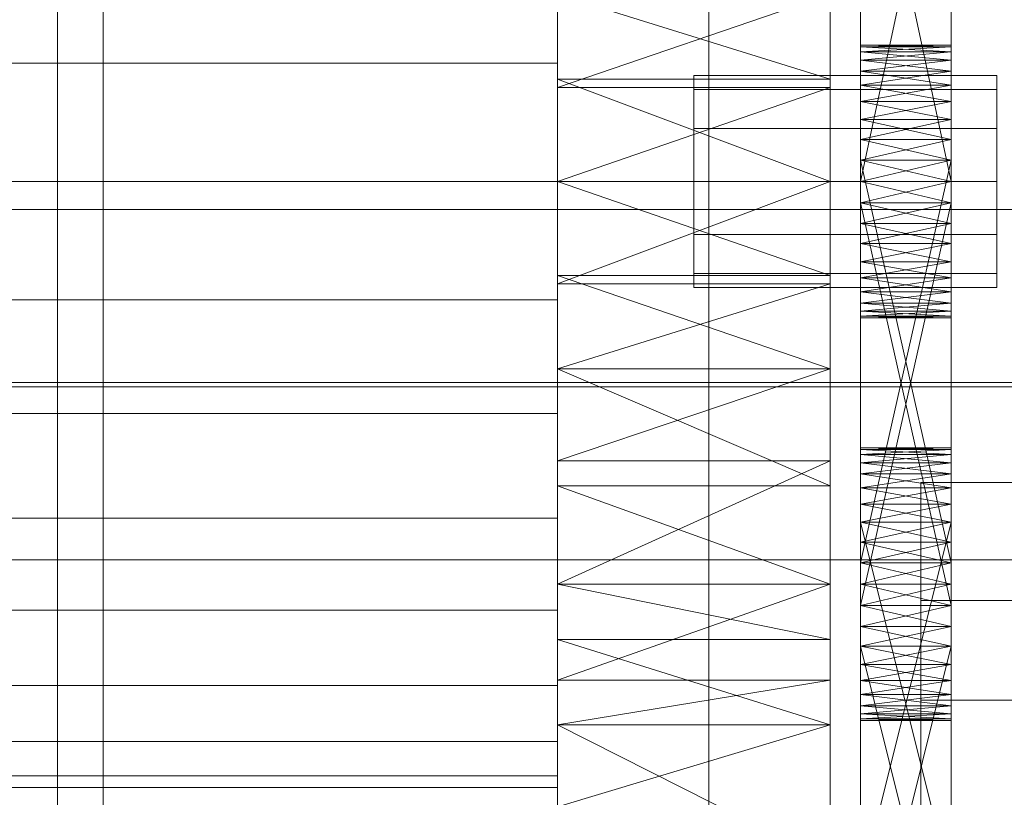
# Model space of a CAD drawing. Header units: millimetres. Extents: x -2233 to 61924, y -68080 to 6847.
# Tile 363 of 656: x 1394 to 1460, y -33554 to -33503. Entities that reach past the tile are written whole.
import ezdxf

# ---------------------------------------------------------------- set-up
doc = ezdxf.new("R2010")
doc.units = ezdxf.units.MM
for name, color, linetype, lineweight in [('COTAS_O', 1, 'Continuous', 0), ('frontal_C03', 7, 'Continuous', 0), ('frontal_secador', 7, 'Continuous', 0)]:
    doc.layers.add(name, color=color, linetype=linetype, lineweight=lineweight)
doc.dimstyles.new('R19_100', dxfattribs={"dimtxt": 250, "dimasz": 150, "dimexe": 150, "dimexo": 80, "dimgap": 100, "dimtad": 1, "dimtih": 1, "dimtoh": 1, "dimdsep": 46, "dimcen": 0.09, "dimadec": 0, "dimazin": 0, "dimtfac": 1, "dimtdec": 4, "dimtofl": 0, "dimtmove": 0, "dimatfit": 3, "dimfxl": 1, "dimtolj": 1, "dimtzin": 0, "dimarcsym": 0})

# ---------------------------------------------------------------- blocks, each defined once
blk = doc.blocks.new('DIM_R27_52')
at = {"layer": 'COTAS_O'}
for p, q in [((-1725, -33700), (-1575, -33655)), ((1725, -33700), (1575, -33655)), ((-1725, -34400), (-1725, -33700)), ((-1725, -33700), (1725, -33700)), ((-1725, -33700), (-1575, -33745)), ((1725, -33700), (1575, -33745)), ((1725, -34400), (1725, -33700))]:
    blk.add_line(p, q, dxfattribs=at)
blk.add_text('3450 O', height=250, dxfattribs=at).set_placement((0, -33600))

msp = doc.modelspace()

# ---------------------------------------------------------------- linework, layer by layer
at = {"layer": 'frontal_C03'}
for p, q in [((1440, -33735.325), (1440, -33388.418)), ((1440, -33397.401), (1440, -33744.308)), ((-1500, -33515.356), (1500, -33515.356)), ((1500, -33526.765), (-1500, -33526.765)), ((1500, -33527.05), (-1500, -33527.05)), ((1454, -33547.736), (1454, -33533.363)), ((1454, -33533.363), (1506, -33533.363)), ((1454, -33541.159), (1454, -33533.363)), ((-1500, -33538.458), (1500, -33538.458)), ((1506, -33541.159), (1454, -33541.159)), ((1454, -33541.159), (1454, -33555.532)), ((1506, -33547.736), (1454, -33547.736)), ((1454, -33547.736), (1454, -33555.532))]:
    msp.add_line(p, q, dxfattribs=at)
at = {"layer": 'frontal_secador'}
for p, q in [((1400, -36000), (1400, -33000)), ((1397, -35940), (1397, -33075)), ((1400, -36000), (1400, -33075)), ((1400, -34600), (1400, -33075)), ((1400, -35940), (1400, -33075)), ((1400, -34650), (1400, -33075)), ((1400, -36000), (1400, -33250)), ((1430, -33443.111), (1430, -33525.858)), ((1448, -33525.858), (1448, -33443.111)), ((1430, -33549.365), (1430, -33457.639)), ((1430, -33457.639), (1430, -33525.858)), ((1430, -33591.527), (1430, -33457.639)), ((1448, -33457.639), (1448, -33549.365)), ((1448, -33525.858), (1448, -33457.639)), ((1448, -33457.639), (1448, -33591.527)), ((1430, -33477.635), (1430, -33525.858)), ((1448, -33525.858), (1448, -33477.635)), ((1450, -33516.281), (1450, -33477.481)), ((1456, -33477.481), (1456, -33516.281)), ((1450, -33479.136), (1450, -33516.281)), ((1456, -33516.281), (1456, -33479.136)), ((1450, -33516.281), (1450, -33481.414)), ((1456, -33481.414), (1456, -33516.281)), ((1450, -33513.5), (1450, -33484.092)), ((1450, -33516.281), (1450, -33484.092)), ((1456, -33484.092), (1456, -33513.5)), ((1456, -33484.092), (1456, -33516.281)), ((1450, -33485.5), (1450, -33513.5)), ((1456, -33513.5), (1450, -33485.5)), ((1456, -33485.5), (1450, -33513.5)), ((1456, -33513.5), (1456, -33485.5)), ((1430, -33505.696), (1430, -33498.193)), ((1430, -33501.142), (1430, -33519.698)), ((1430, -33506.752), (1430, -33501.142)), ((1430, -33501.142), (1430, -33525.858)), ((1430, -33501.142), (1430, -33507.302)), ((1430, -33549.365), (1430, -33501.142)), ((1448, -33506.752), (1430, -33501.142)), ((1448, -33501.142), (1430, -33507.302)), ((1448, -33519.698), (1448, -33501.142)), ((1448, -33501.142), (1448, -33506.752)), ((1448, -33525.858), (1448, -33501.142)), ((1448, -33507.302), (1448, -33501.142)), ((1448, -33501.142), (1448, -33549.365)), ((1450, -33504.611), (1450, -33504.5)), ((1456, -33504.611), (1450, -33504.5)), ((1456, -33504.5), (1450, -33504.5)), ((1456, -33504.5), (1450, -33504.611)), ((1450, -33504.5), (1450, -33504.94)), ((1450, -33504.5), (1450, -33506.219)), ((1450, -33504.611), (1450, -33505.481)), ((1450, -33504.94), (1450, -33504.611)), ((1450, -33504.611), (1450, -33507.136)), ((1450, -33504.611), (1450, -33512.092)), ((1450, -33509.414), (1450, -33504.611)), ((1456, -33504.94), (1450, -33504.611)), ((1456, -33504.611), (1450, -33504.611)), ((1456, -33504.611), (1450, -33504.94)), ((1450, -33505.481), (1450, -33504.94)), ((1456, -33505.481), (1450, -33504.94)), ((1456, -33504.94), (1450, -33504.94)), ((1456, -33504.94), (1450, -33505.481)), ((1450, -33504.94), (1450, -33506.219)), ((1456, -33504.611), (1456, -33504.5)), ((1456, -33504.94), (1456, -33504.5)), ((1456, -33506.219), (1456, -33504.5)), ((1456, -33505.481), (1456, -33504.611)), ((1456, -33504.611), (1456, -33504.94)), ((1456, -33507.136), (1456, -33504.611)), ((1456, -33512.092), (1456, -33504.611)), ((1456, -33504.611), (1456, -33509.414)), ((1456, -33504.94), (1456, -33505.481)), ((1456, -33506.219), (1456, -33504.94)), ((1450, -33505.481), (1450, -33507.136)), ((1450, -33506.219), (1450, -33505.481)), ((1450, -33509.414), (1450, -33505.481)), ((1456, -33506.219), (1450, -33505.481)), ((1456, -33505.481), (1450, -33505.481)), ((1456, -33505.481), (1450, -33506.219)), ((1456, -33507.136), (1456, -33505.481)), ((1456, -33505.481), (1456, -33506.219)), ((1456, -33505.481), (1456, -33509.414)), ((1430, -33505.696), (1325, -33505.696)), ((1430, -33513.5), (1430, -33505.696)), ((1450, -33507.136), (1450, -33506.219)), ((1456, -33507.136), (1450, -33506.219)), ((1456, -33506.219), (1450, -33506.219)), ((1456, -33506.219), (1450, -33507.136)), ((1450, -33506.219), (1450, -33508.21)), ((1450, -33506.219), (1450, -33510.719)), ((1450, -33506.219), (1450, -33541.483)), ((1450, -33544.161), (1450, -33506.219)), ((1456, -33506.219), (1456, -33507.136)), ((1456, -33508.21), (1456, -33506.219)), ((1456, -33510.719), (1456, -33506.219)), ((1456, -33541.483), (1456, -33506.219)), ((1456, -33506.219), (1456, -33544.161)), ((1430, -33506.752), (1430, -33519.698)), ((1430, -33513.5), (1430, -33506.752)), ((1448, -33513.5), (1430, -33506.752)), ((1448, -33506.752), (1430, -33506.752)), ((1439, -33507.438), (1439, -33506.5)), ((1459, -33506.5), (1439, -33506.5)), ((1448, -33519.698), (1448, -33506.752)), ((1448, -33506.752), (1448, -33513.5)), ((1459, -33507.438), (1459, -33506.5)), ((1430, -33520.248), (1430, -33507.302)), ((1430, -33507.302), (1430, -33513.5)), ((1430, -33525.858), (1430, -33507.302)), ((1448, -33507.302), (1430, -33507.302)), ((1448, -33507.302), (1430, -33513.5)), ((1439, -33510), (1439, -33507.438)), ((1459, -33507.438), (1439, -33507.438)), ((1448, -33507.302), (1448, -33520.248)), ((1448, -33513.5), (1448, -33507.302)), ((1448, -33507.302), (1448, -33525.858)), ((1450, -33507.136), (1450, -33509.414)), ((1450, -33508.21), (1450, -33507.136)), ((1450, -33507.136), (1450, -33512.092)), ((1456, -33508.21), (1450, -33507.136)), ((1456, -33507.136), (1450, -33507.136)), ((1456, -33507.136), (1450, -33508.21)), ((1456, -33509.414), (1456, -33507.136)), ((1456, -33507.136), (1456, -33508.21)), ((1456, -33512.092), (1456, -33507.136)), ((1459, -33510), (1459, -33507.438)), ((1450, -33509.414), (1450, -33508.21)), ((1456, -33509.414), (1450, -33508.21)), ((1456, -33508.21), (1450, -33508.21)), ((1456, -33508.21), (1450, -33509.414)), ((1450, -33508.21), (1450, -33510.719)), ((1456, -33508.21), (1456, -33509.414)), ((1456, -33510.719), (1456, -33508.21)), ((1450, -33509.414), (1450, -33512.092)), ((1450, -33510.719), (1450, -33509.414)), ((1450, -33540.075), (1450, -33509.414)), ((1450, -33545.365), (1450, -33509.414)), ((1450, -33548.635), (1450, -33509.414)), ((1456, -33510.719), (1450, -33509.414)), ((1456, -33509.414), (1450, -33509.414)), ((1456, -33509.414), (1450, -33510.719)), ((1456, -33512.092), (1456, -33509.414)), ((1456, -33509.414), (1456, -33510.719)), ((1456, -33509.414), (1456, -33540.075)), ((1456, -33509.414), (1456, -33545.365)), ((1456, -33509.414), (1456, -33548.635)), ((1439, -33513.5), (1439, -33510)), ((1459, -33510), (1439, -33510)), ((1459, -33513.5), (1459, -33510)), ((1450, -33512.092), (1450, -33510.719)), ((1456, -33512.092), (1450, -33510.719)), ((1456, -33510.719), (1450, -33510.719)), ((1456, -33510.719), (1450, -33512.092)), ((1450, -33510.719), (1450, -33538.667)), ((1450, -33513.5), (1450, -33510.719)), ((1450, -33510.719), (1450, -33541.483)), ((1450, -33544.161), (1450, -33510.719)), ((1456, -33510.719), (1456, -33512.092)), ((1456, -33538.667), (1456, -33510.719)), ((1456, -33510.719), (1456, -33513.5)), ((1456, -33541.483), (1456, -33510.719)), ((1456, -33510.719), (1456, -33544.161)), ((1450, -33512.092), (1450, -33514.908)), ((1450, -33513.5), (1450, -33512.092)), ((1450, -33540.075), (1450, -33512.092)), ((1450, -33512.092), (1450, -33538.667)), ((1450, -33512.092), (1450, -33542.857)), ((1450, -33512.092), (1450, -33545.365)), ((1450, -33512.092), (1450, -33548.635)), ((1456, -33513.5), (1450, -33512.092)), ((1456, -33512.092), (1450, -33512.092)), ((1456, -33512.092), (1450, -33538.667)), ((1456, -33538.667), (1450, -33512.092)), ((1456, -33512.092), (1450, -33513.5)), ((1456, -33514.908), (1456, -33512.092)), ((1456, -33512.092), (1456, -33513.5)), ((1456, -33512.092), (1456, -33540.075)), ((1456, -33538.667), (1456, -33512.092)), ((1456, -33542.857), (1456, -33512.092)), ((1456, -33545.365), (1456, -33512.092)), ((1456, -33548.635), (1456, -33512.092)), ((1325, -33513.5), (1430, -33513.5)), ((1430, -33521.304), (1430, -33513.5)), ((1430, -33519.698), (1430, -33513.5)), ((1430, -33513.5), (1430, -33520.248)), ((1430, -33513.5), (1448, -33513.5)), ((1448, -33513.5), (1430, -33520.248)), ((1448, -33519.698), (1430, -33513.5)), ((1439, -33513.5), (1439, -33517)), ((1439, -33513.5), (1459, -33513.5)), ((1448, -33513.5), (1448, -33519.698)), ((1448, -33520.248), (1448, -33513.5)), ((1450, -33516.281), (1450, -33513.5)), ((1450, -33513.5), (1450, -33514.908)), ((1450, -33513.5), (1456, -33513.5)), ((1456, -33513.5), (1450, -33514.908)), ((1456, -33514.908), (1450, -33513.5)), ((1450, -33541.483), (1450, -33513.5)), ((1450, -33544.161), (1450, -33513.5)), ((1456, -33513.5), (1456, -33516.281)), ((1456, -33514.908), (1456, -33513.5)), ((1456, -33513.5), (1456, -33541.483)), ((1456, -33513.5), (1456, -33544.161)), ((1459, -33517), (1459, -33513.5)), ((1450, -33514.908), (1450, -33516.281)), ((1456, -33514.908), (1450, -33514.908)), ((1456, -33514.908), (1450, -33516.281)), ((1456, -33516.281), (1450, -33514.908)), ((1450, -33514.908), (1450, -33542.857)), ((1450, -33541.483), (1450, -33514.908)), ((1456, -33541.483), (1450, -33514.908)), ((1456, -33514.908), (1450, -33541.483)), ((1456, -33516.281), (1456, -33514.908)), ((1456, -33542.857), (1456, -33514.908)), ((1456, -33514.908), (1456, -33541.483)), ((1450, -33518.79), (1450, -33516.281)), ((1450, -33516.281), (1450, -33517.586)), ((1450, -33520.781), (1450, -33516.281)), ((1450, -33522.5), (1450, -33516.281)), ((1456, -33516.281), (1450, -33516.281)), ((1456, -33516.281), (1450, -33517.586)), ((1456, -33517.586), (1450, -33516.281)), ((1456, -33516.281), (1456, -33518.79)), ((1456, -33517.586), (1456, -33516.281)), ((1456, -33516.281), (1456, -33520.781)), ((1456, -33516.281), (1456, -33522.5)), ((1439, -33517), (1439, -33519.562)), ((1459, -33517), (1439, -33517)), ((1459, -33517), (1459, -33519.562)), ((1450, -33517.586), (1450, -33518.79)), ((1456, -33517.586), (1450, -33517.586)), ((1456, -33517.586), (1450, -33518.79)), ((1456, -33518.79), (1450, -33517.586)), ((1456, -33518.79), (1456, -33517.586)), ((1450, -33520.781), (1450, -33518.79)), ((1450, -33518.79), (1450, -33519.864)), ((1456, -33518.79), (1450, -33518.79)), ((1456, -33518.79), (1450, -33519.864)), ((1456, -33519.864), (1450, -33518.79)), ((1456, -33518.79), (1456, -33520.781)), ((1456, -33519.864), (1456, -33518.79)), ((1430, -33525.858), (1430, -33519.698)), ((1448, -33525.858), (1430, -33519.698)), ((1448, -33519.698), (1430, -33519.698)), ((1439, -33519.562), (1439, -33520.5)), ((1459, -33519.562), (1439, -33519.562)), ((1448, -33519.698), (1448, -33525.858)), ((1450, -33519.864), (1450, -33520.781)), ((1456, -33519.864), (1450, -33519.864)), ((1456, -33519.864), (1450, -33520.781)), ((1456, -33520.781), (1450, -33519.864)), ((1456, -33520.781), (1456, -33519.864)), ((1459, -33519.562), (1459, -33520.5)), ((1430, -33520.248), (1430, -33525.858)), ((1448, -33520.248), (1430, -33520.248)), ((1448, -33520.248), (1430, -33525.858)), ((1459, -33520.5), (1439, -33520.5)), ((1448, -33525.858), (1448, -33520.248)), ((1450, -33522.06), (1450, -33520.781)), ((1450, -33520.781), (1450, -33521.519)), ((1450, -33522.5), (1450, -33520.781)), ((1456, -33520.781), (1450, -33520.781)), ((1456, -33520.781), (1450, -33521.519)), ((1456, -33521.519), (1450, -33520.781)), ((1456, -33520.781), (1456, -33522.06)), ((1456, -33521.519), (1456, -33520.781)), ((1456, -33520.781), (1456, -33522.5)), ((1430, -33521.304), (1325, -33521.304)), ((1430, -33521.304), (1430, -33528.807)), ((1450, -33521.519), (1450, -33522.06)), ((1456, -33521.519), (1450, -33521.519)), ((1456, -33521.519), (1450, -33522.06)), ((1456, -33522.06), (1450, -33521.519)), ((1456, -33522.06), (1456, -33521.519)), ((1450, -33522.5), (1450, -33522.06)), ((1450, -33522.06), (1450, -33522.389)), ((1456, -33522.06), (1450, -33522.06)), ((1456, -33522.06), (1450, -33522.389)), ((1456, -33522.389), (1450, -33522.06)), ((1450, -33522.389), (1450, -33522.5)), ((1456, -33522.389), (1450, -33522.389)), ((1456, -33522.389), (1450, -33522.5)), ((1456, -33522.5), (1450, -33522.389)), ((1456, -33522.5), (1450, -33522.5)), ((1456, -33522.06), (1456, -33522.5)), ((1456, -33522.389), (1456, -33522.06)), ((1456, -33522.5), (1456, -33522.389)), ((1430, -33525.858), (1430, -33543.732)), ((1430, -33533.576), (1430, -33525.858)), ((1430, -33549.365), (1430, -33525.858)), ((1430, -33525.858), (1430, -33531.942)), ((1430, -33525.858), (1430, -33569.361)), ((1430, -33525.858), (1430, -33591.527)), ((1448, -33525.858), (1430, -33525.858)), ((1448, -33525.858), (1430, -33531.942)), ((1448, -33533.576), (1430, -33525.858)), ((1448, -33543.732), (1448, -33525.858)), ((1448, -33525.858), (1448, -33533.576)), ((1448, -33525.858), (1448, -33549.365)), ((1448, -33531.942), (1448, -33525.858)), ((1448, -33569.361), (1448, -33525.858)), ((1448, -33591.527), (1448, -33525.858)), ((1430, -33528.807), (1325, -33528.807)), ((1430, -33528.807), (1430, -33535.723)), ((1450, -33531.186), (1450, -33531.075)), ((1456, -33531.186), (1450, -33531.075)), ((1456, -33531.075), (1450, -33531.075)), ((1456, -33531.075), (1450, -33531.186)), ((1450, -33531.075), (1450, -33531.516)), ((1450, -33531.186), (1450, -33532.056)), ((1450, -33531.516), (1450, -33531.186)), ((1450, -33533.711), (1450, -33531.186)), ((1456, -33531.516), (1450, -33531.186)), ((1456, -33531.186), (1450, -33531.186)), ((1456, -33531.186), (1450, -33531.516)), ((1450, -33532.056), (1450, -33531.516)), ((1456, -33532.056), (1450, -33531.516)), ((1456, -33531.516), (1450, -33531.516)), ((1456, -33531.516), (1450, -33532.056)), ((1450, -33531.516), (1450, -33532.794)), ((1450, -33531.516), (1450, -33534.785)), ((1450, -33531.516), (1450, -33562.642)), ((1456, -33531.186), (1456, -33531.075)), ((1456, -33531.516), (1456, -33531.075)), ((1456, -33532.056), (1456, -33531.186)), ((1456, -33531.186), (1456, -33531.516)), ((1456, -33531.186), (1456, -33533.711)), ((1456, -33531.516), (1456, -33532.056)), ((1456, -33532.794), (1456, -33531.516)), ((1456, -33534.785), (1456, -33531.516)), ((1456, -33562.642), (1456, -33531.516)), ((1430, -33546.411), (1430, -33531.942)), ((1430, -33531.942), (1430, -33540.075)), ((1430, -33549.365), (1430, -33531.942)), ((1448, -33531.942), (1430, -33531.942)), ((1448, -33531.942), (1430, -33540.075)), ((1448, -33531.942), (1448, -33546.411)), ((1448, -33540.075), (1448, -33531.942)), ((1448, -33531.942), (1448, -33549.365)), ((1450, -33532.056), (1450, -33533.711)), ((1450, -33532.794), (1450, -33532.056)), ((1450, -33532.056), (1450, -33535.99)), ((1450, -33532.056), (1450, -33541.483)), ((1456, -33532.794), (1450, -33532.056)), ((1456, -33532.056), (1450, -33532.056)), ((1456, -33532.056), (1450, -33532.794)), ((1456, -33533.711), (1456, -33532.056)), ((1456, -33532.056), (1456, -33532.794)), ((1456, -33535.99), (1456, -33532.056)), ((1456, -33541.483), (1456, -33532.056)), ((1450, -33533.711), (1450, -33532.794)), ((1456, -33533.711), (1450, -33532.794)), ((1456, -33532.794), (1450, -33532.794)), ((1456, -33532.794), (1450, -33533.711)), ((1450, -33532.794), (1450, -33534.785)), ((1456, -33532.794), (1456, -33533.711)), ((1456, -33534.785), (1456, -33532.794)), ((1430, -33533.576), (1430, -33543.732)), ((1430, -33540.075), (1430, -33533.576)), ((1448, -33540.075), (1430, -33533.576)), ((1448, -33533.576), (1430, -33533.576)), ((1448, -33543.732), (1448, -33533.576)), ((1448, -33533.576), (1448, -33540.075)), ((1450, -33533.711), (1450, -33535.99)), ((1450, -33534.785), (1450, -33533.711)), ((1450, -33561.268), (1450, -33533.711)), ((1450, -33566.831), (1450, -33533.711)), ((1450, -33533.711), (1450, -33541.483)), ((1450, -33573.05), (1450, -33533.711)), ((1456, -33534.785), (1450, -33533.711)), ((1456, -33533.711), (1450, -33533.711)), ((1456, -33533.711), (1450, -33534.785)), ((1456, -33535.99), (1456, -33533.711)), ((1456, -33533.711), (1456, -33534.785)), ((1456, -33533.711), (1456, -33561.268)), ((1456, -33533.711), (1456, -33566.831)), ((1456, -33541.483), (1456, -33533.711)), ((1456, -33533.711), (1456, -33573.05)), ((1450, -33535.99), (1450, -33534.785)), ((1456, -33535.99), (1450, -33534.785)), ((1456, -33534.785), (1450, -33534.785)), ((1456, -33534.785), (1450, -33535.99)), ((1450, -33534.785), (1450, -33559.964)), ((1450, -33537.294), (1450, -33534.785)), ((1450, -33534.785), (1450, -33562.642)), ((1450, -33540.075), (1450, -33534.785)), ((1450, -33570.414), (1450, -33534.785)), ((1456, -33534.785), (1456, -33535.99)), ((1456, -33559.964), (1456, -33534.785)), ((1456, -33534.785), (1456, -33537.294)), ((1456, -33562.642), (1456, -33534.785)), ((1456, -33534.785), (1456, -33540.075)), ((1456, -33534.785), (1456, -33570.414)), ((1430, -33535.723), (1325, -33535.723)), ((1430, -33535.723), (1430, -33541.784)), ((1450, -33535.99), (1450, -33538.667)), ((1450, -33537.294), (1450, -33535.99)), ((1450, -33561.268), (1450, -33535.99)), ((1450, -33535.99), (1450, -33559.964)), ((1450, -33535.99), (1450, -33541.483)), ((1456, -33537.294), (1450, -33535.99)), ((1456, -33535.99), (1450, -33535.99)), ((1456, -33535.99), (1450, -33559.964)), ((1456, -33559.964), (1450, -33535.99)), ((1456, -33535.99), (1450, -33537.294)), ((1456, -33538.667), (1456, -33535.99)), ((1456, -33535.99), (1456, -33537.294)), ((1456, -33535.99), (1456, -33561.268)), ((1456, -33559.964), (1456, -33535.99)), ((1456, -33541.483), (1456, -33535.99)), ((1450, -33538.667), (1450, -33537.294)), ((1456, -33538.667), (1450, -33537.294)), ((1456, -33537.294), (1450, -33537.294)), ((1450, -33540.075), (1450, -33537.294)), ((1456, -33537.294), (1450, -33538.667)), ((1456, -33537.294), (1456, -33538.667)), ((1456, -33537.294), (1456, -33540.075)), ((1450, -33538.667), (1450, -33540.075)), ((1456, -33538.667), (1450, -33538.667)), ((1456, -33538.667), (1450, -33540.075)), ((1450, -33538.667), (1450, -33541.483)), ((1456, -33540.075), (1450, -33538.667)), ((1456, -33540.075), (1456, -33538.667)), ((1456, -33541.483), (1456, -33538.667)), ((1430, -33540.075), (1430, -33546.411)), ((1430, -33543.732), (1430, -33540.075)), ((1448, -33540.075), (1430, -33540.075)), ((1448, -33540.075), (1430, -33546.411)), ((1448, -33543.732), (1430, -33540.075)), ((1448, -33546.411), (1448, -33540.075)), ((1448, -33540.075), (1448, -33543.732)), ((1450, -33542.857), (1450, -33540.075)), ((1450, -33540.075), (1450, -33541.483)), ((1450, -33545.365), (1450, -33540.075)), ((1456, -33540.075), (1450, -33540.075)), ((1456, -33540.075), (1450, -33541.483)), ((1456, -33541.483), (1450, -33540.075)), ((1450, -33570.414), (1450, -33540.075)), ((1456, -33540.075), (1456, -33542.857)), ((1456, -33541.483), (1456, -33540.075)), ((1456, -33540.075), (1456, -33545.365)), ((1456, -33540.075), (1456, -33570.414)), ((1430, -33541.784), (1325, -33541.784)), ((1430, -33541.784), (1430, -33546.759)), ((1450, -33542.857), (1450, -33541.483)), ((1456, -33541.483), (1450, -33541.483)), ((1456, -33541.483), (1450, -33542.857)), ((1456, -33542.857), (1450, -33541.483)), ((1450, -33541.483), (1450, -33544.161)), ((1450, -33541.483), (1450, -33569.34)), ((1450, -33541.483), (1450, -33571.331)), ((1450, -33541.483), (1450, -33573.05)), ((1450, -33541.483), (1450, -33546.439)), ((1450, -33541.483), (1450, -33548.965)), ((1456, -33541.483), (1456, -33542.857)), ((1456, -33544.161), (1456, -33541.483)), ((1456, -33569.34), (1456, -33541.483)), ((1456, -33571.331), (1456, -33541.483)), ((1456, -33573.05), (1456, -33541.483)), ((1456, -33546.439), (1456, -33541.483)), ((1456, -33548.965), (1456, -33541.483)), ((1450, -33545.365), (1450, -33542.857)), ((1450, -33542.857), (1450, -33544.161)), ((1456, -33542.857), (1450, -33542.857)), ((1456, -33542.857), (1450, -33544.161)), ((1456, -33544.161), (1450, -33542.857)), ((1450, -33568.135), (1450, -33542.857)), ((1450, -33570.414), (1450, -33542.857)), ((1456, -33542.857), (1456, -33545.365)), ((1456, -33544.161), (1456, -33542.857)), ((1456, -33542.857), (1456, -33568.135)), ((1456, -33542.857), (1456, -33570.414)), ((1430, -33549.365), (1430, -33543.732)), ((1448, -33549.365), (1430, -33543.732)), ((1448, -33543.732), (1430, -33543.732)), ((1448, -33543.732), (1448, -33549.365)), ((1450, -33544.161), (1450, -33545.365)), ((1456, -33544.161), (1450, -33544.161)), ((1456, -33544.161), (1450, -33545.365)), ((1456, -33545.365), (1450, -33544.161)), ((1450, -33544.161), (1450, -33569.34)), ((1450, -33568.135), (1450, -33544.161)), ((1456, -33568.135), (1450, -33544.161)), ((1456, -33544.161), (1450, -33568.135)), ((1450, -33546.439), (1450, -33544.161)), ((1450, -33548.094), (1450, -33544.161)), ((1450, -33548.965), (1450, -33544.161)), ((1456, -33545.365), (1456, -33544.161)), ((1456, -33569.34), (1456, -33544.161)), ((1456, -33544.161), (1456, -33568.135)), ((1456, -33544.161), (1456, -33546.439)), ((1456, -33544.161), (1456, -33548.094)), ((1456, -33544.161), (1456, -33548.965)), ((1450, -33547.357), (1450, -33545.365)), ((1450, -33545.365), (1450, -33546.439)), ((1450, -33548.635), (1450, -33545.365)), ((1456, -33545.365), (1450, -33545.365)), ((1456, -33545.365), (1450, -33546.439)), ((1456, -33546.439), (1450, -33545.365)), ((1456, -33545.365), (1456, -33547.357)), ((1456, -33546.439), (1456, -33545.365)), ((1456, -33545.365), (1456, -33548.635)), ((1430, -33546.411), (1430, -33549.365)), ((1448, -33546.411), (1430, -33546.411)), ((1448, -33546.411), (1430, -33549.365)), ((1448, -33549.365), (1448, -33546.411)), ((1450, -33546.439), (1450, -33547.357)), ((1456, -33546.439), (1450, -33546.439)), ((1456, -33546.439), (1450, -33547.357)), ((1456, -33547.357), (1450, -33546.439)), ((1450, -33548.094), (1450, -33546.439)), ((1450, -33546.439), (1450, -33548.965)), ((1456, -33547.357), (1456, -33546.439)), ((1456, -33546.439), (1456, -33548.094)), ((1456, -33548.965), (1456, -33546.439)), ((1430, -33546.759), (1325, -33546.759)), ((1430, -33546.759), (1430, -33550.455)), ((1450, -33548.635), (1450, -33547.357)), ((1450, -33547.357), (1450, -33548.094)), ((1456, -33547.357), (1450, -33547.357)), ((1456, -33547.357), (1450, -33548.094)), ((1456, -33548.094), (1450, -33547.357)), ((1456, -33547.357), (1456, -33548.635)), ((1456, -33548.094), (1456, -33547.357)), ((1450, -33548.094), (1450, -33548.635)), ((1456, -33548.094), (1450, -33548.094)), ((1456, -33548.094), (1450, -33548.635)), ((1456, -33548.635), (1450, -33548.094)), ((1450, -33548.965), (1450, -33548.094)), ((1456, -33548.635), (1456, -33548.094)), ((1456, -33548.094), (1456, -33548.965)), ((1450, -33549.075), (1450, -33548.635)), ((1450, -33548.635), (1450, -33548.965)), ((1456, -33548.635), (1450, -33548.635)), ((1456, -33548.635), (1450, -33548.965)), ((1456, -33548.965), (1450, -33548.635)), ((1450, -33548.965), (1450, -33549.075)), ((1456, -33548.965), (1450, -33548.965)), ((1456, -33548.965), (1450, -33549.075)), ((1456, -33549.075), (1450, -33548.965)), ((1456, -33549.075), (1450, -33549.075)), ((1456, -33548.635), (1456, -33549.075)), ((1456, -33548.965), (1456, -33548.635)), ((1456, -33549.075), (1456, -33548.965)), ((1430, -33549.365), (1430, -33564.806)), ((1430, -33558.435), (1430, -33549.365)), ((1430, -33569.361), (1430, -33549.365)), ((1430, -33549.365), (1430, -33554.777)), ((1430, -33583.889), (1430, -33549.365)), ((1430, -33591.527), (1430, -33549.365)), ((1448, -33549.365), (1430, -33549.365)), ((1448, -33549.365), (1430, -33554.777)), ((1448, -33558.435), (1430, -33549.365)), ((1448, -33564.806), (1448, -33549.365)), ((1448, -33549.365), (1448, -33558.435)), ((1448, -33549.365), (1448, -33569.361)), ((1448, -33554.777), (1448, -33549.365)), ((1448, -33549.365), (1448, -33583.889)), ((1448, -33549.365), (1448, -33591.527)), ((1430, -33550.455), (1325, -33550.455)), ((1430, -33550.455), (1430, -33552.731)), ((1430, -33552.731), (1325, -33552.731)), ((1430, -33552.731), (1430, -33553.5)), ((1430, -33553.5), (1325, -33553.5))]:
    msp.add_line(p, q, dxfattribs=at)

# ---------------------------------------------------------------- dimensions: what is measured, and where the dimension line sits
at = {"layer": 'COTAS_O'}
dim = msp.add_aligned_dim(p1=(-1725, -34400), p2=(1725, -34400), distance=700, text='<> O', dimstyle='R19_100', dxfattribs=at)
dim.commit()
dim.dimension.update_dxf_attribs({"geometry": 'DIM_R27_52', "text_midpoint": (0, -33700)})

doc.saveas('drawing.dxf')
